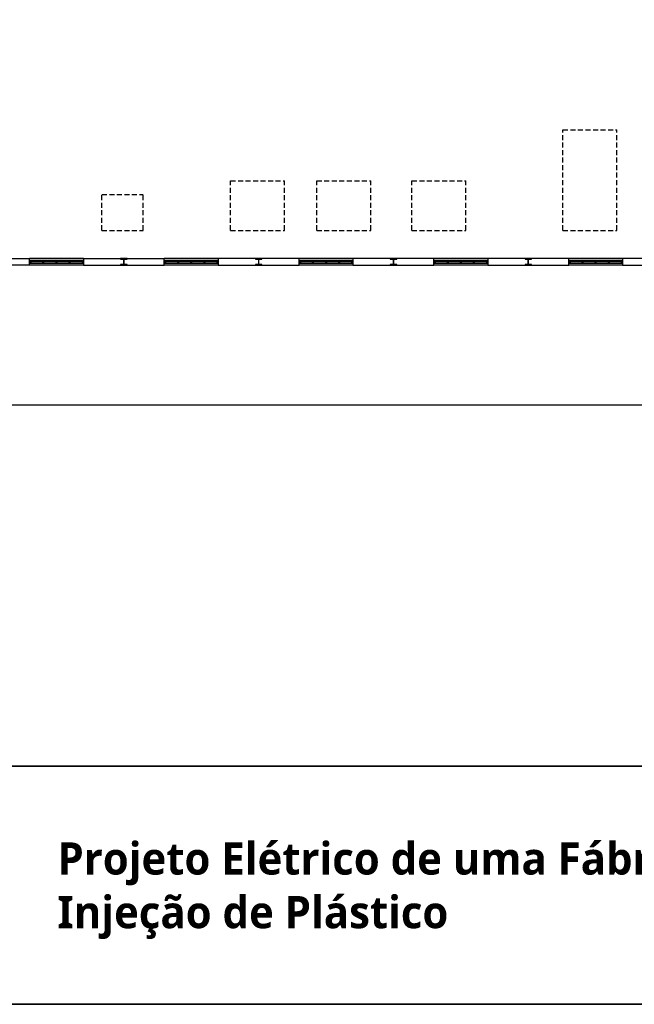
# Model space of a CAD drawing. Header units: millimetres. Extents: x -559 to 10735, y -2326 to 222.
# Tile 579 of 656: x 6853 to 6976, y -2110 to -1914. Entities that reach past the tile are written whole.
import ezdxf

# ---------------------------------------------------------------- set-up
doc = ezdxf.new("R2010")
doc.units = ezdxf.units.MM
doc.header["$LTSCALE"] = 4
doc.linetypes.add('HIDDEN', pattern=[0.375, 0.25, -0.125])
for name, color, linetype in [('Extremos da Area Total', 253, 'Continuous'), ('Modelo', 251, 'Continuous'), ('Planta Baixa', 251, 'Continuous'), ('Texto Cabeçalho', 3, 'Continuous')]:
    doc.layers.add(name, color=color, linetype=linetype)

# ---------------------------------------------------------------- blocks, each defined once
blk = doc.blocks.new('AUW01D3S-flat-19-flat-1')
at = {"color": 9}
for p, q in [((0, 0.125), (-2, 0.125)), ((0, -0.125), (-2, -0.125))]:
    blk.add_line(p, q, dxfattribs=at)
blk = doc.blocks.new('AUD18D1S-flat-49-flat-1')
at = {"color": 9}
for p, q in [((-2, -0.125), (-2, 0.125)), ((0, 0.125), (0, -0.125))]:
    blk.add_line(p, q, dxfattribs=at)
blk = doc.blocks.new('AUD19D1S-flat-49-flat-1')
at = {"color": 9}
for p, q in [((-2, 0), (-2, 0)), ((0, 0), (0, 0))]:
    blk.add_line(p, q, dxfattribs=at)
blk = doc.blocks.new('AUD37D1S-flat-137-flat-1')
at = {"color": 9}
for p, q in [((-0.05, 0.05), (-0.05, -0.05)), ((0, 0.05), (-0.05, 0.05)), ((0, -0.05), (0, 0.05)), ((-0.05, -0.05), (0, -0.05))]:
    blk.add_line(p, q, dxfattribs=at)
at = {"color": 9, "width": 0.5, "flags": 3}
for p in [(-0.05, 0), (-0.05, -0.05)]:
    blk.add_attdef('JAMBPT', p, '', height=0.01, rotation=180, dxfattribs=at)
at = {"color": 9, "oblique": 36.8699, "width": 1.25, "flags": 3}
for p in [(-0.05, 0.05), (-0.05, 0), (-0.05, -0.05)]:
    blk.add_attdef('JAMBPT', p, '', height=0.00632, rotation=243.4349, dxfattribs=at)
blk = doc.blocks.new('AUD37D1S-flat-136-flat-1')
at = {"color": 9}
for p, q in [((0, -0.05), (0, 0.05)), ((0, 0.05), (0.05, 0.05)), ((0.05, 0.05), (0.05, -0.05)), ((0.05, -0.05), (0, -0.05))]:
    blk.add_line(p, q, dxfattribs=at)
at = {"color": 9, "text_generation_flag": 4, "width": 1.25, "flags": 3}
for p in [(0.05, 0.05), (0.05, 0), (0.05, -0.05)]:
    blk.add_attdef('JAMBPT', p, '', height=0.00632, rotation=296.5651, dxfattribs=at)
at = {"color": 9, "text_generation_flag": 4, "width": 0.5, "flags": 3}
for p in [(0.05, 0), (0.05, -0.05)]:
    blk.add_attdef('JAMBPT', p, '', height=0.01, dxfattribs=at)
blk = doc.blocks.new('AUD40D1S-flat-38-flat-1')
at = {"color": 9}
for p, q in [((-1, 0.05), (-1, -0.05)), ((1, 0.05), (-1, 0.05)), ((1, -0.05), (1, 0.05)), ((-1, -0.05), (1, -0.05))]:
    blk.add_line(p, q, dxfattribs=at)
blk = doc.blocks.new('AUD40D1S-flat-37-flat-1')
at = {"color": 9}
for p, q in [((-1, 0.05), (-1, -0.05)), ((1, 0.05), (-1, 0.05)), ((1, -0.05), (1, 0.05)), ((-1, -0.05), (1, -0.05))]:
    blk.add_line(p, q, dxfattribs=at)
blk = doc.blocks.new('AUD37D1S-flat-135-flat-1')
at = {"color": 9}
for p, q in [((-0.05, 0.05), (-0.05, -0.05)), ((0, 0.05), (-0.05, 0.05)), ((0, -0.05), (0, 0.05)), ((-0.05, -0.05), (0, -0.05))]:
    blk.add_line(p, q, dxfattribs=at)
at = {"color": 9, "width": 0.5, "flags": 3}
for p in [(-0.05, 0), (-0.05, -0.05)]:
    blk.add_attdef('JAMBPT', p, '', height=0.01, rotation=180, dxfattribs=at)
at = {"color": 9, "oblique": 36.8699, "width": 1.25, "flags": 3}
for p in [(-0.05, 0.05), (-0.05, 0), (-0.05, -0.05)]:
    blk.add_attdef('JAMBPT', p, '', height=0.00632, rotation=243.4349, dxfattribs=at)
blk = doc.blocks.new('AUD37D1S-flat-134-flat-1')
at = {"color": 9}
for p, q in [((-0.05, 0.05), (-0.05, -0.05)), ((0, 0.05), (-0.05, 0.05)), ((0, -0.05), (0, 0.05)), ((-0.05, -0.05), (0, -0.05))]:
    blk.add_line(p, q, dxfattribs=at)
at = {"color": 9, "width": 0.5, "flags": 3}
for p in [(-0.05, 0), (-0.05, -0.05)]:
    blk.add_attdef('JAMBPT', p, '', height=0.01, rotation=180, dxfattribs=at)
at = {"color": 9, "oblique": 36.8699, "width": 1.25, "flags": 3}
for p in [(-0.05, 0.05), (-0.05, 0), (-0.05, -0.05)]:
    blk.add_attdef('JAMBPT', p, '', height=0.00632, rotation=243.4349, dxfattribs=at)
blk = doc.blocks.new('AUD37D1S-flat-133-flat-1')
at = {"color": 9}
for p, q in [((-0.05, 0.05), (-0.05, -0.05)), ((0, 0.05), (-0.05, 0.05)), ((0, -0.05), (0, 0.05)), ((-0.05, -0.05), (0, -0.05))]:
    blk.add_line(p, q, dxfattribs=at)
at = {"color": 9, "width": 0.5, "flags": 3}
for p in [(-0.05, 0), (-0.05, -0.05)]:
    blk.add_attdef('JAMBPT', p, '', height=0.01, rotation=180, dxfattribs=at)
at = {"color": 9, "oblique": 36.8699, "width": 1.25, "flags": 3}
for p in [(-0.05, 0.05), (-0.05, 0), (-0.05, -0.05)]:
    blk.add_attdef('JAMBPT', p, '', height=0.00632, rotation=243.4349, dxfattribs=at)
blk = doc.blocks.new('AUW01D1S-flat-56-flat-1')
at = {"color": 9}
blk.add_line((0.21875, 0), (-0.21875, 0), dxfattribs=at)
blk = doc.blocks.new('AUW01D1S-flat-55-flat-1')
at = {"color": 9}
blk.add_line((0.21875, 0), (-0.21875, 0), dxfattribs=at)
blk = doc.blocks.new('AUW01D1S-flat-54-flat-1')
at = {"color": 9}
blk.add_line((0.21875, 0), (-0.21875, 0), dxfattribs=at)
blk = doc.blocks.new('AUW01D1S-flat-53-flat-1')
at = {"color": 9}
blk.add_line((0.21875, 0), (-0.21875, 0), dxfattribs=at)
blk = doc.blocks.new('AUW01D3S-flat-18-flat-1')
at = {"color": 9}
for p, q in [((0, 0.125), (-2, 0.125)), ((0, -0.125), (-2, -0.125))]:
    blk.add_line(p, q, dxfattribs=at)
blk = doc.blocks.new('AUD18D1S-flat-48-flat-1')
at = {"color": 9}
for p, q in [((-2, -0.125), (-2, 0.125)), ((0, 0.125), (0, -0.125))]:
    blk.add_line(p, q, dxfattribs=at)
blk = doc.blocks.new('AUD19D1S-flat-48-flat-1')
at = {"color": 9}
for p, q in [((-2, 0), (-2, 0)), ((0, 0), (0, 0))]:
    blk.add_line(p, q, dxfattribs=at)
blk = doc.blocks.new('AUD37D1S-flat-132-flat-1')
at = {"color": 9}
for p, q in [((-0.05, 0.05), (-0.05, -0.05)), ((0, 0.05), (-0.05, 0.05)), ((0, -0.05), (0, 0.05)), ((-0.05, -0.05), (0, -0.05))]:
    blk.add_line(p, q, dxfattribs=at)
at = {"color": 9, "width": 0.5, "flags": 3}
for p in [(-0.05, 0), (-0.05, -0.05)]:
    blk.add_attdef('JAMBPT', p, '', height=0.01, rotation=180, dxfattribs=at)
at = {"color": 9, "oblique": 36.8699, "width": 1.25, "flags": 3}
for p in [(-0.05, 0.05), (-0.05, 0), (-0.05, -0.05)]:
    blk.add_attdef('JAMBPT', p, '', height=0.00632, rotation=243.4349, dxfattribs=at)
blk = doc.blocks.new('AUD37D1S-flat-131-flat-1')
at = {"color": 9}
for p, q in [((0, -0.05), (0, 0.05)), ((0, 0.05), (0.05, 0.05)), ((0.05, 0.05), (0.05, -0.05)), ((0.05, -0.05), (0, -0.05))]:
    blk.add_line(p, q, dxfattribs=at)
at = {"color": 9, "text_generation_flag": 4, "width": 1.25, "flags": 3}
for p in [(0.05, 0.05), (0.05, 0), (0.05, -0.05)]:
    blk.add_attdef('JAMBPT', p, '', height=0.00632, rotation=296.5651, dxfattribs=at)
at = {"color": 9, "text_generation_flag": 4, "width": 0.5, "flags": 3}
for p in [(0.05, 0), (0.05, -0.05)]:
    blk.add_attdef('JAMBPT', p, '', height=0.01, dxfattribs=at)
blk = doc.blocks.new('AUD40D1S-flat-36-flat-1')
at = {"color": 9}
for p, q in [((-1, 0.05), (-1, -0.05)), ((1, 0.05), (-1, 0.05)), ((1, -0.05), (1, 0.05)), ((-1, -0.05), (1, -0.05))]:
    blk.add_line(p, q, dxfattribs=at)
blk = doc.blocks.new('AUD40D1S-flat-35-flat-1')
at = {"color": 9}
for p, q in [((-1, 0.05), (-1, -0.05)), ((1, 0.05), (-1, 0.05)), ((1, -0.05), (1, 0.05)), ((-1, -0.05), (1, -0.05))]:
    blk.add_line(p, q, dxfattribs=at)
blk = doc.blocks.new('AUD37D1S-flat-130-flat-1')
at = {"color": 9}
for p, q in [((-0.05, 0.05), (-0.05, -0.05)), ((0, 0.05), (-0.05, 0.05)), ((0, -0.05), (0, 0.05)), ((-0.05, -0.05), (0, -0.05))]:
    blk.add_line(p, q, dxfattribs=at)
at = {"color": 9, "width": 0.5, "flags": 3}
for p in [(-0.05, 0), (-0.05, -0.05)]:
    blk.add_attdef('JAMBPT', p, '', height=0.01, rotation=180, dxfattribs=at)
at = {"color": 9, "oblique": 36.8699, "width": 1.25, "flags": 3}
for p in [(-0.05, 0.05), (-0.05, 0), (-0.05, -0.05)]:
    blk.add_attdef('JAMBPT', p, '', height=0.00632, rotation=243.4349, dxfattribs=at)
blk = doc.blocks.new('AUD37D1S-flat-129-flat-1')
at = {"color": 9}
for p, q in [((-0.05, 0.05), (-0.05, -0.05)), ((0, 0.05), (-0.05, 0.05)), ((0, -0.05), (0, 0.05)), ((-0.05, -0.05), (0, -0.05))]:
    blk.add_line(p, q, dxfattribs=at)
at = {"color": 9, "width": 0.5, "flags": 3}
for p in [(-0.05, 0), (-0.05, -0.05)]:
    blk.add_attdef('JAMBPT', p, '', height=0.01, rotation=180, dxfattribs=at)
at = {"color": 9, "oblique": 36.8699, "width": 1.25, "flags": 3}
for p in [(-0.05, 0.05), (-0.05, 0), (-0.05, -0.05)]:
    blk.add_attdef('JAMBPT', p, '', height=0.00632, rotation=243.4349, dxfattribs=at)
blk = doc.blocks.new('AUD37D1S-flat-128-flat-1')
at = {"color": 9}
for p, q in [((-0.05, 0.05), (-0.05, -0.05)), ((0, 0.05), (-0.05, 0.05)), ((0, -0.05), (0, 0.05)), ((-0.05, -0.05), (0, -0.05))]:
    blk.add_line(p, q, dxfattribs=at)
at = {"color": 9, "width": 0.5, "flags": 3}
for p in [(-0.05, 0), (-0.05, -0.05)]:
    blk.add_attdef('JAMBPT', p, '', height=0.01, rotation=180, dxfattribs=at)
at = {"color": 9, "oblique": 36.8699, "width": 1.25, "flags": 3}
for p in [(-0.05, 0.05), (-0.05, 0), (-0.05, -0.05)]:
    blk.add_attdef('JAMBPT', p, '', height=0.00632, rotation=243.4349, dxfattribs=at)
blk = doc.blocks.new('AUW01D1S-flat-52-flat-1')
at = {"color": 9}
blk.add_line((0.21875, 0), (-0.21875, 0), dxfattribs=at)
blk = doc.blocks.new('AUW01D1S-flat-51-flat-1')
at = {"color": 9}
blk.add_line((0.21875, 0), (-0.21875, 0), dxfattribs=at)
blk = doc.blocks.new('AUW01D1S-flat-50-flat-1')
at = {"color": 9}
blk.add_line((0.21875, 0), (-0.21875, 0), dxfattribs=at)
blk = doc.blocks.new('AUW01D1S-flat-49-flat-1')
at = {"color": 9}
blk.add_line((0.21875, 0), (-0.21875, 0), dxfattribs=at)
blk = doc.blocks.new('AUW01D3S-flat-17-flat-1')
at = {"color": 9}
for p, q in [((0, 0.125), (-2, 0.125)), ((0, -0.125), (-2, -0.125))]:
    blk.add_line(p, q, dxfattribs=at)
blk = doc.blocks.new('AUD18D1S-flat-47-flat-1')
at = {"color": 9}
for p, q in [((-2, -0.125), (-2, 0.125)), ((0, 0.125), (0, -0.125))]:
    blk.add_line(p, q, dxfattribs=at)
blk = doc.blocks.new('AUD19D1S-flat-47-flat-1')
at = {"color": 9}
for p, q in [((-2, 0), (-2, 0)), ((0, 0), (0, 0))]:
    blk.add_line(p, q, dxfattribs=at)
blk = doc.blocks.new('AUD37D1S-flat-127-flat-1')
at = {"color": 9}
for p, q in [((-0.05, 0.05), (-0.05, -0.05)), ((0, 0.05), (-0.05, 0.05)), ((0, -0.05), (0, 0.05)), ((-0.05, -0.05), (0, -0.05))]:
    blk.add_line(p, q, dxfattribs=at)
at = {"color": 9, "width": 0.5, "flags": 3}
for p in [(-0.05, 0), (-0.05, -0.05)]:
    blk.add_attdef('JAMBPT', p, '', height=0.01, rotation=180, dxfattribs=at)
at = {"color": 9, "oblique": 36.8699, "width": 1.25, "flags": 3}
for p in [(-0.05, 0.05), (-0.05, 0), (-0.05, -0.05)]:
    blk.add_attdef('JAMBPT', p, '', height=0.00632, rotation=243.4349, dxfattribs=at)
blk = doc.blocks.new('AUD37D1S-flat-126-flat-1')
at = {"color": 9}
for p, q in [((0, -0.05), (0, 0.05)), ((0, 0.05), (0.05, 0.05)), ((0.05, 0.05), (0.05, -0.05)), ((0.05, -0.05), (0, -0.05))]:
    blk.add_line(p, q, dxfattribs=at)
at = {"color": 9, "text_generation_flag": 4, "width": 1.25, "flags": 3}
for p in [(0.05, 0.05), (0.05, 0), (0.05, -0.05)]:
    blk.add_attdef('JAMBPT', p, '', height=0.00632, rotation=296.5651, dxfattribs=at)
at = {"color": 9, "text_generation_flag": 4, "width": 0.5, "flags": 3}
for p in [(0.05, 0), (0.05, -0.05)]:
    blk.add_attdef('JAMBPT', p, '', height=0.01, dxfattribs=at)
blk = doc.blocks.new('AUD40D1S-flat-34-flat-1')
at = {"color": 9}
for p, q in [((-1, 0.05), (-1, -0.05)), ((1, 0.05), (-1, 0.05)), ((1, -0.05), (1, 0.05)), ((-1, -0.05), (1, -0.05))]:
    blk.add_line(p, q, dxfattribs=at)
blk = doc.blocks.new('AUD40D1S-flat-33-flat-1')
at = {"color": 9}
for p, q in [((-1, 0.05), (-1, -0.05)), ((1, 0.05), (-1, 0.05)), ((1, -0.05), (1, 0.05)), ((-1, -0.05), (1, -0.05))]:
    blk.add_line(p, q, dxfattribs=at)
blk = doc.blocks.new('AUD37D1S-flat-125-flat-1')
at = {"color": 9}
for p, q in [((-0.05, 0.05), (-0.05, -0.05)), ((0, 0.05), (-0.05, 0.05)), ((0, -0.05), (0, 0.05)), ((-0.05, -0.05), (0, -0.05))]:
    blk.add_line(p, q, dxfattribs=at)
at = {"color": 9, "width": 0.5, "flags": 3}
for p in [(-0.05, 0), (-0.05, -0.05)]:
    blk.add_attdef('JAMBPT', p, '', height=0.01, rotation=180, dxfattribs=at)
at = {"color": 9, "oblique": 36.8699, "width": 1.25, "flags": 3}
for p in [(-0.05, 0.05), (-0.05, 0), (-0.05, -0.05)]:
    blk.add_attdef('JAMBPT', p, '', height=0.00632, rotation=243.4349, dxfattribs=at)
blk = doc.blocks.new('AUD37D1S-flat-124-flat-1')
at = {"color": 9}
for p, q in [((-0.05, 0.05), (-0.05, -0.05)), ((0, 0.05), (-0.05, 0.05)), ((0, -0.05), (0, 0.05)), ((-0.05, -0.05), (0, -0.05))]:
    blk.add_line(p, q, dxfattribs=at)
at = {"color": 9, "width": 0.5, "flags": 3}
for p in [(-0.05, 0), (-0.05, -0.05)]:
    blk.add_attdef('JAMBPT', p, '', height=0.01, rotation=180, dxfattribs=at)
at = {"color": 9, "oblique": 36.8699, "width": 1.25, "flags": 3}
for p in [(-0.05, 0.05), (-0.05, 0), (-0.05, -0.05)]:
    blk.add_attdef('JAMBPT', p, '', height=0.00632, rotation=243.4349, dxfattribs=at)
blk = doc.blocks.new('AUD37D1S-flat-123-flat-1')
at = {"color": 9}
for p, q in [((-0.05, 0.05), (-0.05, -0.05)), ((0, 0.05), (-0.05, 0.05)), ((0, -0.05), (0, 0.05)), ((-0.05, -0.05), (0, -0.05))]:
    blk.add_line(p, q, dxfattribs=at)
at = {"color": 9, "width": 0.5, "flags": 3}
for p in [(-0.05, 0), (-0.05, -0.05)]:
    blk.add_attdef('JAMBPT', p, '', height=0.01, rotation=180, dxfattribs=at)
at = {"color": 9, "oblique": 36.8699, "width": 1.25, "flags": 3}
for p in [(-0.05, 0.05), (-0.05, 0), (-0.05, -0.05)]:
    blk.add_attdef('JAMBPT', p, '', height=0.00632, rotation=243.4349, dxfattribs=at)
blk = doc.blocks.new('AUW01D1S-flat-48-flat-1')
at = {"color": 9}
blk.add_line((0.21875, 0), (-0.21875, 0), dxfattribs=at)
blk = doc.blocks.new('AUW01D1S-flat-47-flat-1')
at = {"color": 9}
blk.add_line((0.21875, 0), (-0.21875, 0), dxfattribs=at)
blk = doc.blocks.new('AUW01D1S-flat-46-flat-1')
at = {"color": 9}
blk.add_line((0.21875, 0), (-0.21875, 0), dxfattribs=at)
blk = doc.blocks.new('AUW01D1S-flat-45-flat-1')
at = {"color": 9}
blk.add_line((0.21875, 0), (-0.21875, 0), dxfattribs=at)
blk = doc.blocks.new('AUW01D3S-flat-16-flat-1')
at = {"color": 9}
for p, q in [((0, 0.125), (-2, 0.125)), ((0, -0.125), (-2, -0.125))]:
    blk.add_line(p, q, dxfattribs=at)
blk = doc.blocks.new('AUD18D1S-flat-46-flat-1')
at = {"color": 9}
for p, q in [((-2, -0.125), (-2, 0.125)), ((0, 0.125), (0, -0.125))]:
    blk.add_line(p, q, dxfattribs=at)
blk = doc.blocks.new('AUD19D1S-flat-46-flat-1')
at = {"color": 9}
for p, q in [((-2, 0), (-2, 0)), ((0, 0), (0, 0))]:
    blk.add_line(p, q, dxfattribs=at)
blk = doc.blocks.new('AUD37D1S-flat-122-flat-1')
at = {"color": 9}
for p, q in [((-0.05, 0.05), (-0.05, -0.05)), ((0, 0.05), (-0.05, 0.05)), ((0, -0.05), (0, 0.05)), ((-0.05, -0.05), (0, -0.05))]:
    blk.add_line(p, q, dxfattribs=at)
at = {"color": 9, "width": 0.5, "flags": 3}
for p in [(-0.05, 0), (-0.05, -0.05)]:
    blk.add_attdef('JAMBPT', p, '', height=0.01, rotation=180, dxfattribs=at)
at = {"color": 9, "oblique": 36.8699, "width": 1.25, "flags": 3}
for p in [(-0.05, 0.05), (-0.05, 0), (-0.05, -0.05)]:
    blk.add_attdef('JAMBPT', p, '', height=0.00632, rotation=243.4349, dxfattribs=at)
blk = doc.blocks.new('AUD37D1S-flat-121-flat-1')
at = {"color": 9}
for p, q in [((0, -0.05), (0, 0.05)), ((0, 0.05), (0.05, 0.05)), ((0.05, 0.05), (0.05, -0.05)), ((0.05, -0.05), (0, -0.05))]:
    blk.add_line(p, q, dxfattribs=at)
at = {"color": 9, "text_generation_flag": 4, "width": 1.25, "flags": 3}
for p in [(0.05, 0.05), (0.05, 0), (0.05, -0.05)]:
    blk.add_attdef('JAMBPT', p, '', height=0.00632, rotation=296.5651, dxfattribs=at)
at = {"color": 9, "text_generation_flag": 4, "width": 0.5, "flags": 3}
for p in [(0.05, 0), (0.05, -0.05)]:
    blk.add_attdef('JAMBPT', p, '', height=0.01, dxfattribs=at)
blk = doc.blocks.new('AUD40D1S-flat-32-flat-1')
at = {"color": 9}
for p, q in [((-1, 0.05), (-1, -0.05)), ((1, 0.05), (-1, 0.05)), ((1, -0.05), (1, 0.05)), ((-1, -0.05), (1, -0.05))]:
    blk.add_line(p, q, dxfattribs=at)
blk = doc.blocks.new('AUD40D1S-flat-31-flat-1')
at = {"color": 9}
for p, q in [((-1, 0.05), (-1, -0.05)), ((1, 0.05), (-1, 0.05)), ((1, -0.05), (1, 0.05)), ((-1, -0.05), (1, -0.05))]:
    blk.add_line(p, q, dxfattribs=at)
blk = doc.blocks.new('AUD37D1S-flat-120-flat-1')
at = {"color": 9}
for p, q in [((-0.05, 0.05), (-0.05, -0.05)), ((0, 0.05), (-0.05, 0.05)), ((0, -0.05), (0, 0.05)), ((-0.05, -0.05), (0, -0.05))]:
    blk.add_line(p, q, dxfattribs=at)
at = {"color": 9, "width": 0.5, "flags": 3}
for p in [(-0.05, 0), (-0.05, -0.05)]:
    blk.add_attdef('JAMBPT', p, '', height=0.01, rotation=180, dxfattribs=at)
at = {"color": 9, "oblique": 36.8699, "width": 1.25, "flags": 3}
for p in [(-0.05, 0.05), (-0.05, 0), (-0.05, -0.05)]:
    blk.add_attdef('JAMBPT', p, '', height=0.00632, rotation=243.4349, dxfattribs=at)
blk = doc.blocks.new('AUD37D1S-flat-119-flat-1')
at = {"color": 9}
for p, q in [((-0.05, 0.05), (-0.05, -0.05)), ((0, 0.05), (-0.05, 0.05)), ((0, -0.05), (0, 0.05)), ((-0.05, -0.05), (0, -0.05))]:
    blk.add_line(p, q, dxfattribs=at)
at = {"color": 9, "width": 0.5, "flags": 3}
for p in [(-0.05, 0), (-0.05, -0.05)]:
    blk.add_attdef('JAMBPT', p, '', height=0.01, rotation=180, dxfattribs=at)
at = {"color": 9, "oblique": 36.8699, "width": 1.25, "flags": 3}
for p in [(-0.05, 0.05), (-0.05, 0), (-0.05, -0.05)]:
    blk.add_attdef('JAMBPT', p, '', height=0.00632, rotation=243.4349, dxfattribs=at)
blk = doc.blocks.new('AUD37D1S-flat-118-flat-1')
at = {"color": 9}
for p, q in [((-0.05, 0.05), (-0.05, -0.05)), ((0, 0.05), (-0.05, 0.05)), ((0, -0.05), (0, 0.05)), ((-0.05, -0.05), (0, -0.05))]:
    blk.add_line(p, q, dxfattribs=at)
at = {"color": 9, "width": 0.5, "flags": 3}
for p in [(-0.05, 0), (-0.05, -0.05)]:
    blk.add_attdef('JAMBPT', p, '', height=0.01, rotation=180, dxfattribs=at)
at = {"color": 9, "oblique": 36.8699, "width": 1.25, "flags": 3}
for p in [(-0.05, 0.05), (-0.05, 0), (-0.05, -0.05)]:
    blk.add_attdef('JAMBPT', p, '', height=0.00632, rotation=243.4349, dxfattribs=at)
blk = doc.blocks.new('AUW01D1S-flat-44-flat-1')
at = {"color": 9}
blk.add_line((0.21875, 0), (-0.21875, 0), dxfattribs=at)
blk = doc.blocks.new('AUW01D1S-flat-43-flat-1')
at = {"color": 9}
blk.add_line((0.21875, 0), (-0.21875, 0), dxfattribs=at)
blk = doc.blocks.new('AUW01D1S-flat-42-flat-1')
at = {"color": 9}
blk.add_line((0.21875, 0), (-0.21875, 0), dxfattribs=at)
blk = doc.blocks.new('AUW01D1S-flat-41-flat-1')
at = {"color": 9}
blk.add_line((0.21875, 0), (-0.21875, 0), dxfattribs=at)
blk = doc.blocks.new('AUW01D1S-flat-40-flat-1')
at = {"color": 9}
blk.add_line((0.21875, 0), (-0.21875, 0), dxfattribs=at)
blk = doc.blocks.new('AUW01D1S-flat-39-flat-1')
at = {"color": 9}
blk.add_line((0.21875, 0), (-0.21875, 0), dxfattribs=at)
blk = doc.blocks.new('AUW01D1S-flat-38-flat-1')
at = {"color": 9}
blk.add_line((0.21875, 0), (-0.21875, 0), dxfattribs=at)
blk = doc.blocks.new('AUW01D1S-flat-37-flat-1')
at = {"color": 9}
blk.add_line((0.21875, 0), (-0.21875, 0), dxfattribs=at)
blk = doc.blocks.new('AUD37D1S-flat-109-flat-1')
at = {"color": 9}
for p, q in [((-0.05, 0.05), (-0.05, -0.05)), ((0, 0.05), (-0.05, 0.05)), ((0, -0.05), (0, 0.05)), ((-0.05, -0.05), (0, -0.05))]:
    blk.add_line(p, q, dxfattribs=at)
at = {"color": 9, "width": 0.5, "flags": 3}
for p in [(-0.05, 0), (-0.05, -0.05)]:
    blk.add_attdef('JAMBPT', p, '', height=0.01, rotation=180, dxfattribs=at)
at = {"color": 9, "oblique": 36.8699, "width": 1.25, "flags": 3}
for p in [(-0.05, 0.05), (-0.05, 0), (-0.05, -0.05)]:
    blk.add_attdef('JAMBPT', p, '', height=0.00632, rotation=243.4349, dxfattribs=at)
blk = doc.blocks.new('AUD37D1S-flat-108-flat-1')
at = {"color": 9}
for p, q in [((-0.05, 0.05), (-0.05, -0.05)), ((0, 0.05), (-0.05, 0.05)), ((0, -0.05), (0, 0.05)), ((-0.05, -0.05), (0, -0.05))]:
    blk.add_line(p, q, dxfattribs=at)
at = {"color": 9, "width": 0.5, "flags": 3}
for p in [(-0.05, 0), (-0.05, -0.05)]:
    blk.add_attdef('JAMBPT', p, '', height=0.01, rotation=180, dxfattribs=at)
at = {"color": 9, "oblique": 36.8699, "width": 1.25, "flags": 3}
for p in [(-0.05, 0.05), (-0.05, 0), (-0.05, -0.05)]:
    blk.add_attdef('JAMBPT', p, '', height=0.00632, rotation=243.4349, dxfattribs=at)
blk = doc.blocks.new('AUD37D1S-flat-107-flat-1')
at = {"color": 9}
for p, q in [((-0.05, 0.05), (-0.05, -0.05)), ((0, 0.05), (-0.05, 0.05)), ((0, -0.05), (0, 0.05)), ((-0.05, -0.05), (0, -0.05))]:
    blk.add_line(p, q, dxfattribs=at)
at = {"color": 9, "width": 0.5, "flags": 3}
for p in [(-0.05, 0), (-0.05, -0.05)]:
    blk.add_attdef('JAMBPT', p, '', height=0.01, rotation=180, dxfattribs=at)
at = {"color": 9, "oblique": 36.8699, "width": 1.25, "flags": 3}
for p in [(-0.05, 0.05), (-0.05, 0), (-0.05, -0.05)]:
    blk.add_attdef('JAMBPT', p, '', height=0.00632, rotation=243.4349, dxfattribs=at)
blk = doc.blocks.new('AUD40D1S-flat-30-flat-1')
at = {"color": 9}
for p, q in [((-1, 0.05), (-1, -0.05)), ((1, 0.05), (-1, 0.05)), ((1, -0.05), (1, 0.05)), ((-1, -0.05), (1, -0.05))]:
    blk.add_line(p, q, dxfattribs=at)
blk = doc.blocks.new('AUD40D1S-flat-29-flat-1')
at = {"color": 9}
for p, q in [((-1, 0.05), (-1, -0.05)), ((1, 0.05), (-1, 0.05)), ((1, -0.05), (1, 0.05)), ((-1, -0.05), (1, -0.05))]:
    blk.add_line(p, q, dxfattribs=at)
blk = doc.blocks.new('AUD37D1S-flat-106-flat-1')
at = {"color": 9}
for p, q in [((0, -0.05), (0, 0.05)), ((0, 0.05), (0.05, 0.05)), ((0.05, 0.05), (0.05, -0.05)), ((0.05, -0.05), (0, -0.05))]:
    blk.add_line(p, q, dxfattribs=at)
at = {"color": 9, "text_generation_flag": 4, "width": 1.25, "flags": 3}
for p in [(0.05, 0.05), (0.05, 0), (0.05, -0.05)]:
    blk.add_attdef('JAMBPT', p, '', height=0.00632, rotation=296.5651, dxfattribs=at)
at = {"color": 9, "text_generation_flag": 4, "width": 0.5, "flags": 3}
for p in [(0.05, 0), (0.05, -0.05)]:
    blk.add_attdef('JAMBPT', p, '', height=0.01, dxfattribs=at)
blk = doc.blocks.new('AUD37D1S-flat-105-flat-1')
at = {"color": 9}
for p, q in [((-0.05, 0.05), (-0.05, -0.05)), ((0, 0.05), (-0.05, 0.05)), ((0, -0.05), (0, 0.05)), ((-0.05, -0.05), (0, -0.05))]:
    blk.add_line(p, q, dxfattribs=at)
at = {"color": 9, "width": 0.5, "flags": 3}
for p in [(-0.05, 0), (-0.05, -0.05)]:
    blk.add_attdef('JAMBPT', p, '', height=0.01, rotation=180, dxfattribs=at)
at = {"color": 9, "oblique": 36.8699, "width": 1.25, "flags": 3}
for p in [(-0.05, 0.05), (-0.05, 0), (-0.05, -0.05)]:
    blk.add_attdef('JAMBPT', p, '', height=0.00632, rotation=243.4349, dxfattribs=at)
blk = doc.blocks.new('AUD19D1S-flat-41-flat-1')
at = {"color": 9}
for p, q in [((-2, 0), (-2, 0)), ((0, 0), (0, 0))]:
    blk.add_line(p, q, dxfattribs=at)
blk = doc.blocks.new('AUD18D1S-flat-41-flat-1')
at = {"color": 9}
for p, q in [((-2, -0.125), (-2, 0.125)), ((0, 0.125), (0, -0.125))]:
    blk.add_line(p, q, dxfattribs=at)
blk = doc.blocks.new('AUW01D3S-flat-15-flat-1')
at = {"color": 9}
for p, q in [((0, 0.125), (-2, 0.125)), ((0, -0.125), (-2, -0.125))]:
    blk.add_line(p, q, dxfattribs=at)

msp = doc.modelspace()

# ---------------------------------------------------------------- linework, layer by layer
at = {"layer": 'Extremos da Area Total'}
msp.add_lwpolyline([(6706.99, -1862.34), (6706.99, -1845.41), (7209.8, -1845.41), (7209.8, -1990.69), (6706.99, -1990.69), (6706.99, -1865.19)], dxfattribs=at)
at = {"layer": 'Modelo'}
for points in [[(7230.27, -2110.12), (6686.52, -2110.12), (6686.52, -1738.39), (7230.27, -1738.39)], [(6686.52, -2062.67), (7230.27, -2062.67), (7230.27, -2110.12), (6686.52, -2110.12)], [(7230.27, -2062.67), (6686.52, -2062.67), (6686.52, -2110.12), (7230.27, -2110.12)], [(6836.79, -2062.67), (7044.41, -2062.67), (7044.41, -2110.12), (6836.79, -2110.12)]]:
    msp.add_lwpolyline(points, close=True, dxfattribs=at)
at = {"layer": 'Planta Baixa', "linetype": 'HIDDEN'}
for p, q in [((6961.29, -1955.86), (6961.29, -1935.86)), ((6961.29, -1935.86), (6972.04, -1935.86)), ((6972.04, -1955.86), (6972.04, -1935.86)), ((6895, -1946.02), (6905.75, -1946.02)), ((6895, -1955.86), (6895, -1946.02)), ((6905.75, -1955.86), (6905.75, -1946.02)), ((6912.2, -1946.02), (6922.96, -1946.02)), ((6912.2, -1955.86), (6912.2, -1946.02)), ((6922.96, -1955.86), (6922.96, -1946.02)), ((6931.18, -1946.02), (6941.93, -1946.02)), ((6931.18, -1955.86), (6931.18, -1946.02)), ((6941.93, -1955.86), (6941.93, -1946.02)), ((6869.35, -1955.86), (6869.35, -1948.71)), ((6869.35, -1948.71), (6877.58, -1948.71)), ((6877.58, -1955.86), (6877.58, -1948.71)), ((6869.35, -1955.86), (6877.58, -1955.86)), ((6895, -1955.86), (6905.75, -1955.86)), ((6912.2, -1955.86), (6922.96, -1955.86)), ((6931.18, -1955.86), (6941.93, -1955.86)), ((6961.29, -1955.86), (6972.04, -1955.86))]:
    msp.add_line(p, q, dxfattribs=at)
at = {"layer": 'Planta Baixa'}
for p, q in [((6851.02, -1961.45), (6854.92, -1961.45)), ((6865.67, -1961.45), (6881.8, -1961.45)), ((6908.68, -1961.45), (6892.55, -1961.45)), ((6935.56, -1961.45), (6919.43, -1961.45)), ((6962.44, -1961.45), (6946.31, -1961.45)), ((6981.93, -1961.45), (6973.19, -1961.45)), ((6854.92, -1962.79), (6851.02, -1962.79)), ((6865.67, -1962.79), (6881.8, -1962.79)), ((6892.55, -1962.79), (6908.68, -1962.79)), ((6919.43, -1962.79), (6935.56, -1962.79)), ((6946.31, -1962.79), (6962.44, -1962.79)), ((6973.19, -1962.79), (6981.93, -1962.79))]:
    msp.add_line(p, q, dxfattribs=at)
for points in [[(6874.38, -1962.76), (6874.38, -1962.66), (6873.84, -1962.66, -0.414214), (6873.79, -1962.6), (6873.79, -1961.64, -0.414214), (6873.84, -1961.58), (6874.38, -1961.58), (6874.38, -1961.47), (6873.09, -1961.47), (6873.09, -1961.58), (6873.62, -1961.58, -0.414214), (6873.68, -1961.64), (6873.68, -1962.6, -0.414214), (6873.62, -1962.66), (6873.09, -1962.66), (6873.09, -1962.76)], [(6901.26, -1962.76), (6901.26, -1962.66), (6900.72, -1962.66, -0.414214), (6900.67, -1962.6), (6900.67, -1961.64, -0.414214), (6900.72, -1961.58), (6901.26, -1961.58), (6901.26, -1961.47), (6899.97, -1961.47), (6899.97, -1961.58), (6900.51, -1961.58, -0.414214), (6900.56, -1961.64), (6900.56, -1962.6, -0.414214), (6900.51, -1962.66), (6899.97, -1962.66), (6899.97, -1962.76)], [(6928.14, -1962.76), (6928.14, -1962.66), (6927.6, -1962.66, -0.414214), (6927.55, -1962.6), (6927.55, -1961.64, -0.414214), (6927.6, -1961.58), (6928.14, -1961.58), (6928.14, -1961.47), (6926.85, -1961.47), (6926.85, -1961.58), (6927.39, -1961.58, -0.414214), (6927.44, -1961.64), (6927.44, -1962.6, -0.414214), (6927.39, -1962.66), (6926.85, -1962.66), (6926.85, -1962.76)], [(6953.73, -1961.47), (6953.73, -1961.58), (6954.27, -1961.58, -0.414214), (6954.32, -1961.64), (6954.32, -1962.6, -0.414214), (6954.27, -1962.66), (6953.73, -1962.65), (6953.73, -1962.76), (6955.02, -1962.77), (6955.02, -1962.66), (6954.48, -1962.66, -0.414214), (6954.43, -1962.6), (6954.43, -1961.64, -0.414214), (6954.49, -1961.58), (6955.02, -1961.59), (6955.02, -1961.48)]]:
    msp.add_lwpolyline(points, format="xyb", close=True, dxfattribs=at)

# ---------------------------------------------------------------- block references
at = {"layer": 'Planta Baixa', "xscale": 5.376215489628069, "yscale": 5.376215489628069, "zscale": 5.376215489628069}
for name, p in [('AUD18D1S-flat-41-flat-1', (6865.67, -1962.12)), ('AUW01D3S-flat-15-flat-1', (6865.67, -1962.12)), ('AUD40D1S-flat-30-flat-1', (6860.29, -1962.12)), ('AUD40D1S-flat-29-flat-1', (6860.29, -1962.12)), ('AUD37D1S-flat-106-flat-1', (6854.92, -1962.12)), ('AUD19D1S-flat-41-flat-1', (6865.67, -1962.12)), ('AUW01D1S-flat-40-flat-1', (6856.36, -1962.12)), ('AUD37D1S-flat-109-flat-1', (6857.81, -1962.12)), ('AUW01D1S-flat-39-flat-1', (6858.98, -1962.12)), ('AUD37D1S-flat-108-flat-1', (6860.43, -1962.12)), ('AUW01D1S-flat-38-flat-1', (6861.6, -1962.12)), ('AUD37D1S-flat-107-flat-1', (6863.05, -1962.12)), ('AUW01D1S-flat-37-flat-1', (6864.22, -1962.12)), ('AUD37D1S-flat-105-flat-1', (6865.67, -1962.12)), ('AUW01D3S-flat-16-flat-1', (6892.55, -1962.12)), ('AUD18D1S-flat-46-flat-1', (6892.55, -1962.12)), ('AUD37D1S-flat-121-flat-1', (6881.8, -1962.12)), ('AUD40D1S-flat-32-flat-1', (6887.17, -1962.12)), ('AUD40D1S-flat-31-flat-1', (6887.17, -1962.12)), ('AUD19D1S-flat-46-flat-1', (6892.55, -1962.12)), ('AUW01D1S-flat-41-flat-1', (6883.24, -1962.12)), ('AUD37D1S-flat-118-flat-1', (6884.69, -1962.12)), ('AUW01D1S-flat-42-flat-1', (6885.86, -1962.12)), ('AUD37D1S-flat-119-flat-1', (6887.31, -1962.12)), ('AUW01D1S-flat-43-flat-1', (6888.48, -1962.12)), ('AUD37D1S-flat-120-flat-1', (6889.93, -1962.12)), ('AUW01D1S-flat-44-flat-1', (6891.1, -1962.12)), ('AUD37D1S-flat-122-flat-1', (6892.55, -1962.12)), ('AUW01D3S-flat-17-flat-1', (6919.43, -1962.12)), ('AUD18D1S-flat-47-flat-1', (6919.43, -1962.12)), ('AUD37D1S-flat-126-flat-1', (6908.68, -1962.12)), ('AUD40D1S-flat-34-flat-1', (6914.05, -1962.12)), ('AUD40D1S-flat-33-flat-1', (6914.05, -1962.12)), ('AUD19D1S-flat-47-flat-1', (6919.43, -1962.12)), ('AUW01D1S-flat-45-flat-1', (6910.12, -1962.12)), ('AUD37D1S-flat-123-flat-1', (6911.57, -1962.12)), ('AUW01D1S-flat-46-flat-1', (6912.74, -1962.12)), ('AUD37D1S-flat-124-flat-1', (6914.19, -1962.12)), ('AUW01D1S-flat-47-flat-1', (6915.36, -1962.12)), ('AUD37D1S-flat-125-flat-1', (6916.81, -1962.12)), ('AUW01D1S-flat-48-flat-1', (6917.99, -1962.12)), ('AUD37D1S-flat-127-flat-1', (6919.43, -1962.12)), ('AUW01D3S-flat-18-flat-1', (6946.31, -1962.12)), ('AUD18D1S-flat-48-flat-1', (6946.31, -1962.12)), ('AUD37D1S-flat-131-flat-1', (6935.56, -1962.12)), ('AUD40D1S-flat-36-flat-1', (6940.93, -1962.12)), ('AUD40D1S-flat-35-flat-1', (6940.93, -1962.12)), ('AUD19D1S-flat-48-flat-1', (6946.31, -1962.12)), ('AUW01D1S-flat-49-flat-1', (6937, -1962.12)), ('AUD37D1S-flat-128-flat-1', (6938.45, -1962.12)), ('AUW01D1S-flat-50-flat-1', (6939.62, -1962.12)), ('AUD37D1S-flat-129-flat-1', (6941.07, -1962.12)), ('AUW01D1S-flat-51-flat-1', (6942.25, -1962.12)), ('AUD37D1S-flat-130-flat-1', (6943.69, -1962.12)), ('AUW01D1S-flat-52-flat-1', (6944.87, -1962.12)), ('AUD37D1S-flat-132-flat-1', (6946.31, -1962.12)), ('AUW01D3S-flat-19-flat-1', (6973.19, -1962.12)), ('AUD18D1S-flat-49-flat-1', (6973.19, -1962.12)), ('AUD37D1S-flat-136-flat-1', (6962.44, -1962.12)), ('AUD40D1S-flat-38-flat-1', (6967.82, -1962.12)), ('AUD40D1S-flat-37-flat-1', (6967.82, -1962.12)), ('AUD19D1S-flat-49-flat-1', (6973.19, -1962.12)), ('AUW01D1S-flat-53-flat-1', (6963.88, -1962.12)), ('AUD37D1S-flat-133-flat-1', (6965.33, -1962.12)), ('AUW01D1S-flat-54-flat-1', (6966.51, -1962.12)), ('AUD37D1S-flat-134-flat-1', (6967.95, -1962.12)), ('AUW01D1S-flat-55-flat-1', (6969.13, -1962.12)), ('AUD37D1S-flat-135-flat-1', (6970.57, -1962.12)), ('AUW01D1S-flat-56-flat-1', (6971.75, -1962.12)), ('AUD37D1S-flat-137-flat-1', (6973.19, -1962.12))]:
    msp.add_blockref(name, p, dxfattribs=at)

# ---------------------------------------------------------------- texts
at = {"layer": 'Texto Cabeçalho', "insert": (6860.5, -2077.85), "char_height": 6.4146, "attachment_point": 1}
msp.add_mtext_dynamic_manual_height_columns('{\\fMeiryo UI|b1|i0|c0|p50;Projeto Elétrico de uma Fábrica Industrial de Injeção de Plástico}', width=186.8119, gutter_width=24.39, heights=[30.32], dxfattribs=at)

doc.saveas('drawing.dxf')
